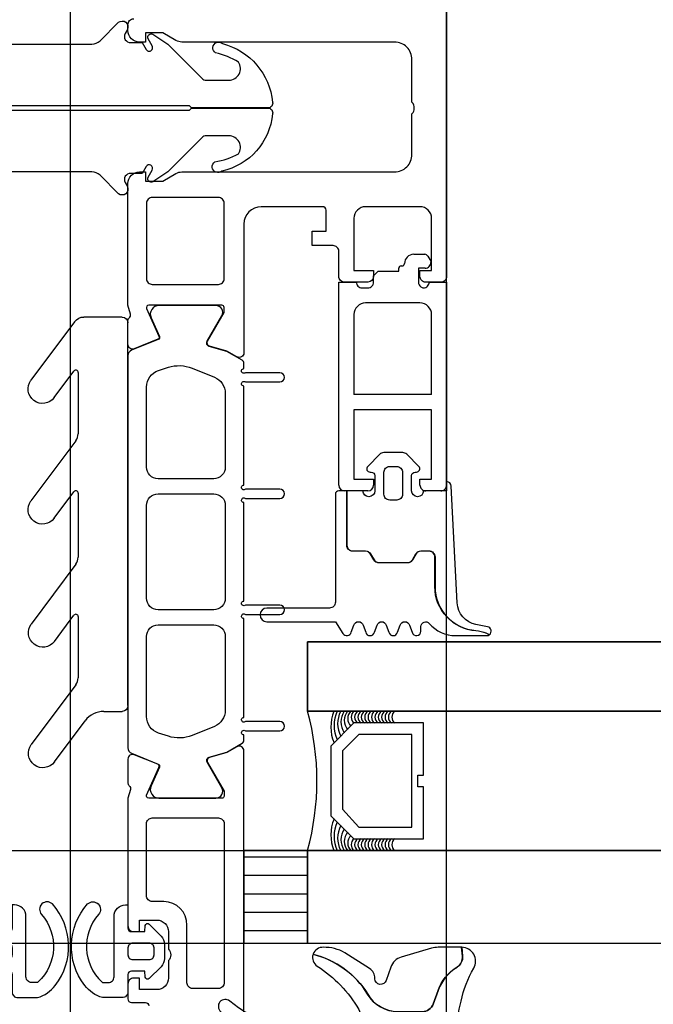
# Model space of a CAD drawing. Header units: millimetres. Extents: x 373037 to 682063, y 76092 to 274210.
# Tile 328 of 552: x 674397 to 674452, y 249614 to 249699. Entities that reach past the tile are written whole.
import ezdxf

# ---------------------------------------------------------------- set-up
doc = ezdxf.new("R2010")
doc.units = ezdxf.units.MM
doc.header["$LTSCALE"] = 100
doc.layers.get('0').update_dxf_attribs({"linetype": 'CONTINUOUS'})
doc.layers.add('PUDORYS', color=253, linetype='CONTINUOUS')
pattern_1 = [(180, (664102.217, 205506.7975), (-7e-16, -1.5875), [])]

# ---------------------------------------------------------------- blocks, each defined once
blk = doc.blocks.new('nesystémový nástavec 18')
for p, q in [((-18, 6.8), (-18, 8.8)), ((-17.5, 9.3), (-15.357, 9.3)), ((-15.356, 9.3), (0, 9.3)), ((0, 9.3), (0, 7.8)), ((-11, 8), (-17, 8)), ((-17, 8), (-17, 6.3)), ((-11, 1.3), (-11, 8)), ((-2.8, 8), (-9.7, 8)), ((-9.7, 1.3), (-9.7, 8)), ((-1.8, 2.3), (-1.8, 7)), ((-0.5, 7.3), (-0.5, 6.8)), ((-17, 6.3), (-17.5, 6.3)), ((0, 6.3), (0.547, 6.3)), ((0.547, 6.3), (0.947, 5.9)), ((0.947, 5.9), (0.947, 4.8)), ((0.947, 4.8), (0.947, 4.137)), ((0.947, 4.137), (1.197, 4.137)), ((1.397, 3.937), (1.397, 3.837)), ((1.597, 3.637), (1.596, 3.637)), ((2.396, 2.837), (2.396, 1.887)), ((-18, 0.5), (-18, 1.8)), ((-17.5, 2.3), (-17, 2.3)), ((-17, 2.3), (-17, 1.3)), ((-0.405, 2.231), (-0.5, 2.043)), ((-0.5, 2.043), (-0.5, 2)), ((1.196, 2.437), (0, 2.437)), ((1.196, 1.853), (1.196, 2.437)), ((-17, 1.3), (-11, 1.3)), ((-9.7, 1.3), (-2.8, 1.3)), ((0, 1.5), (0, 0)), ((1.798, 1.369), (1.696, 1.353)), ((2.246, 1.627), (1.798, 1.369)), ((-1.8, 0), (-17.5, 0)), ((0, 0), (-1.8, 0))]:
    blk.add_line(p, q)
for centre, radius, start, end in [((-17.5, 8.8), 0.5, 90, 180), ((-15.357, 9.8), 0.5, 270, 270.08399), ((-2.8, 7), 1, 0, 90), ((0, 7.3), 0.5, 89.99553, 180.00709), ((-17.5, 6.8), 0.5, 180.0012, 269.9988), ((0, 6.8), 0.5, 179.9949, 270.00597), ((0.747, 4.8), 0.2, 359.96561, 0.03439), ((1.197, 3.937), 0.2, 359.97072, 90.02491), ((1.597, 3.837), 0.2, 179.97371, 270.03503), ((1.596, 2.837), 0.8, 0.00648, 89.99188), ((-17.5, 1.8), 0.5, 89.99896, 180.00017), ((-2.8, 2.3), 1, 270, 0), ((0, 2), 0.5, 179.97164, 270.03273), ((0, 1.937), 0.5, 89.99745, 144.0007), ((1.696, 1.853), 0.5, 179.99915, 269.99998), ((2.096, 1.887), 0.3, 299.98153, 0.0183), ((-17.5, 0.5), 0.5, 180, 270.00001)]:
    blk.add_arc(centre, radius, start, end)
blk = doc.blocks.new('284336')
for points in [[(-0.7, -9.6), (-10, -9.6, 0.414511), (-10.51, -10.11), (-10.51, -15.51, -1), (-11.69, -15.51), (-11.69, -9.605), (-12.695, -8.948, -0.668884), (-12.6, -8.233), (-11.993, -8.006, 0.766384), (-11.993, -7.214), (-12.6, -6.987, -0.76831), (-12.6, -6.233), (-11.993, -6.006, 0.766384), (-11.993, -5.214), (-12.6, -4.987, -0.76831), (-12.6, -4.233), (-11.993, -4.006, 0.766384), (-11.993, -3.214), (-12.6, -2.987, -0.877523), (-12.5, -2.22), (-12.1, -2.22, 0.698129), (-11.835, -1.497, -0.220231), (-12.89, 0.782), (-12.89, 3.454, -0.157143), (-12.817, 3.682), (-12.688, 3.424, -0.067482), (-12.476, 2.53, 0.393136), (-8.659, -1.02), (-6.1, -1.02, -0.414214), (-5.61, -1.51), (-5.61, -2.221, -0.267949), (-5.855, -2.646), (-6.355, -2.934, 0.267949), (-6.61, -3.376), (-6.61, -5.844, 0.267949), (-6.355, -6.286), (-5.855, -6.574, -0.267949), (-5.61, -6.999), (-5.61, -8.11, 0.414215), (-5.1, -8.62), (-0.41, -8.62), (-0.41, -9.31, -0.414212), (-0.7, -9.6)], [(-0.41, 0), (-0.41, -2, 0.990243), (-0.4, -3.02), (0.9, -3.02, 0.414214), (1.21, -2.71), (1.21, -2.61, -0.668123), (1.705, -2.405), (2.746, -3.445, -0.199004), (2.89, -3.792), (2.89, -5.428, -0.199038), (2.746, -5.775), (1.705, -6.815, -0.668191), (1.21, -6.61), (1.21, -6.51, 0.414214), (0.9, -6.2), (-0.4, -6.2, 0.990269), (-0.41, -7.22), (-0.41, -8.6), (-5.1, -8.6, -0.414215), (-5.59, -8.11), (-5.59, -6.999, 0.267949), (-5.845, -6.557), (-6.345, -6.268, -0.267949), (-6.59, -5.844), (-6.59, -3.376, -0.267949), (-6.345, -2.952), (-5.845, -2.663, 0.267949), (-5.59, -2.221), (-5.59, -1.51, 0.414214), (-6.1, -1), (-8.659, -1, -0.393156), (-12.456, 2.532, 0.067572), (-12.669, 3.432), (-12.803, 3.7, -0.637545), (-12.117, 3.529), (-11.923, 2.531, 0.344315), (-10.055, 0.907), (0, 0.38, -0.406913), (0.39, 0), (-0.41, 0)], [(1.7, -4.31, 0.414235), (1.2, -3.81), (-0.7, -3.81, 0.414214), (-1.2, -4.31), (-1.2, -4.91, 0.414214), (-0.7, -5.41), (1.2, -5.41, 0.414235), (1.7, -4.91), (1.7, -4.31)]]:
    blk.add_lwpolyline(points, format="xyb", close=True)
blk = doc.blocks.new('284325')
for points in [[(0.836, -5.231, -0.560316), (0.937, -4.729), (1.943, -4.363, 0.3153), (2.14, -4.081), (2.14, -1.886, 0.451558), (1.802, -1.588), (0.905, -1.702, -0.399586), (0.568, -1.462), (0.297, -0.069, -0.415977), (0.528, 0.288, 0.024107), (6.149, 1.242, 0.076636), (8.992, 2.341, -0.577615), (10.79, 1.299), (10.015, 1.369, 0.283171), (9.078, 0.899, -0.168429), (7.068, -0.736), (5.898, -1.161, 0.315302), (5.24, -2.101), (5.24, -4.21, 0.269719), (6.757, -6.818, -0.194797), (10.185, -11.528, -0.342663), (9.166, -11.166, 0.119207), (5.433, -7.586, 0.578571), (3.63, -8.623), (3.629, -11.77, 0.176415), (6.159, -18.716, -1), (5.24, -19.487, -0.176415), (2.43, -11.771), (2.43, -8.891, 0.208286), (0.836, -5.231)], [(8.954, -6.65), (10.325, -8.78, -0.134555), (10.789, -10.631, -0.339795), (10.194, -11.525, 0.194788), (6.762, -6.809, -0.269736), (5.25, -4.21), (5.25, -2.101, -0.315302), (5.901, -1.171), (7.071, -0.745, 0.168429), (9.086, 0.894, -0.283167), (10.014, 1.359), (10.79, 1.289), (10.791, -0.743, -0.070852), (10.712, -1.302), (9.95, -3.927, -0.241839), (9.08, -4.826), (7.933, -5.215, 0.836024), (8.08, -6.191), (8.112, -6.191, -0.255349), (8.954, -6.65)]]:
    blk.add_lwpolyline(points, format="xyb", close=True)
blk = doc.blocks.new('244748_a')
blk.add_lwpolyline([(8.317, -1.695, 0.082248), (6.343, -0.896, -1.09695), (6.943, -0.101, -0.315353), (11.26, -5.152, -0.480529), (10.87, -5.64), (4.269, -5.64), (4.079, -5.45), (-16.527, -5.45), (-16.717, -5.64), (-20.426, -5.64, 0.574019), (-21.926, -4.784), (-22.99, -5.403, 0.524827), (-22.99, -5.897), (-21.926, -6.516, 0.574021), (-20.426, -5.66), (-16.717, -5.66), (-16.527, -5.85), (4.079, -5.85), (4.269, -5.66), (10.87, -5.66, -0.480529), (11.26, -6.148, -0.326229), (6.881, -11.091, -1.09695), (6.281, -10.297, 0.081457), (8.317, -9.605, 0.599203), (7.485, -8.05), (5.524, -8.05, 0.198965), (5.171, -8.197), (2.217, -11.15), (0.929, -12.01, -0.738038), (0.509, -11.62), (0.866, -11, 1), (0.346, -10.7), (0, -11.3), (-0.979, -11.3, 0.619205), (-1.45, -12.061), (-1.275, -12.426, -0.808139), (-2.038, -13.038), (-3.632, -11.444, 0.198906), (-4.339, -11.151), (-14.987, -11.15, -0.198936), (-16.755, -10.418), (-18.976, -8.197, 0.198942), (-19.33, -8.05), (-20.666, -8.05, 0.500217), (-21.094, -8.731, 0.122037), (-18.497, -10.274, -1.093735), (-19.1, -11.066, -0.240768), (-23.705, -6.07, -0.106226), (-23.705, -5.23, -0.256232), (-19.005, -0.132, -1.093735), (-18.402, -0.924, 0.116856), (-21.094, -2.569, 0.500217), (-20.666, -3.25), (-19.33, -3.25, 0.198942), (-18.976, -3.104), (-16.755, -0.882, -0.198936), (-14.987, -0.149), (-4.339, -0.149, 0.198907), (-3.632, 0.144), (-2.038, 1.738, -0.808139), (-1.275, 1.126), (-1.45, 0.761, 0.619205), (-0.979, 0), (0, 0), (0.346, -0.6, 1), (0.866, -0.3), (0.509, 0.32, -0.738038), (0.929, 0.71), (2.217, -0.15), (5.171, -3.104, 0.198965), (5.524, -3.25), (7.485, -3.25, 0.599203)], format="xyb", close=True)
blk = doc.blocks.new('288126')
for points in [[(-16.5, 0), (16.5, 0)], [(-17, -2.085), (-17, -0.5)], [(17, -0.5), (17, -3.798)], [(-21.362, -6.34), (-17.805, -3.688)], [(-14.709, -4.498), (-19.868, -8.344)], [(-8.828, -4.3), (-14.111, -4.3)], [(-10.962, -6.34), (-8.709, -4.66)], [(-4.309, -4.498), (-9.468, -8.344)], [(1.814, -4.3), (-3.711, -4.3)], [(-0.35, -6.363), (1.934, -4.66)], [(6.334, -4.498), (1.144, -8.368)], [(12.214, -4.3), (6.932, -4.3)], [(10.05, -6.363), (12.334, -4.66)], [(16.598, -4.6), (11.544, -8.368)]]:
    blk.add_lwpolyline(points)
for centre, radius, start, end in [((16.5, -0.5), 0.5, 0, 90), ((-16.5, -0.5), 0.5, 90, 180), ((16, -3.798), 1, 306.70591, 0), ((-20.615, -7.342), 1.25, 126.70591, 306.70591), ((-10.215, -7.342), 1.25, 126.70591, 306.70591), ((0.397, -7.366), 1.25, 126.70591, 306.70591), ((10.797, -7.366), 1.25, 126.70591, 306.70591)]:
    blk.add_arc(centre, radius, start, end)
at = {"extrusion": (0, 0, -1)}
for centre, radius, start, end in [((19, -2.085), 2, 180, 233.29409), ((14.111, -5.3), 1, 53.29409, 90), ((8.828, -4.5), 0.2, 90, 233.29409), ((3.711, -5.3), 1, 53.29409, 90), ((-1.814, -4.5), 0.2, 90, 233.29409), ((-6.932, -5.3), 1, 53.29409, 90), ((-12.214, -4.5), 0.2, 90, 233.29409)]:
    blk.add_arc(centre, radius, start, end, dxfattribs=at)
blk = doc.blocks.new('246426')
for points in [[(-1.84, 0.643), (-2.861, -0.378, 0.198926), (-3.154, -1.085), (-3.154, -2.312, 0.198926), (-2.861, -3.019), (-1.84, -4.04, 0.637051), (-1.5, -3.916), (-1.454, -3.398), (-0.301, -3.398, -0.41484), (-0.001, -3.699), (-0.004, -5.19, 0.414232), (0.496, -5.69), (2.145, -5.69, 0.071862), (2.201, -5.682, 0.157876), (3.727, -4.638, 0.360336), (3.48, 2.389, 0.964062), (2.537, 1.485, -0.403385), (2.251, -4.337, -0.190964), (2.114, -4.391), (1.696, -4.391, -0.414214), (1.196, -3.891), (1.196, 1.31, 0.414201), (0.196, 2.31), (-0.004, 2.31), (-0.004, 0.302, -0.414214), (-0.304, 0.002), (-1.454, 0.002), (-1.5, 0.519, 0.637051), (-1.84, 0.643)], [(-2.254, -1.398, -0.414214), (-1.854, -0.998), (-0.404, -0.998, -0.414214), (-0.004, -1.398), (-0.004, -1.998, -0.414214), (-0.404, -2.398), (-1.854, -2.398, -0.414214), (-2.254, -1.998), (-2.254, -1.398)]]:
    blk.add_lwpolyline(points, format="xyb", close=True)

msp = doc.modelspace()

# ---------------------------------------------------------------- hatches: boundary and pattern name
at = {"layer": 'PUDORYS', "true_color": 0x939598}
h = msp.add_hatch(dxfattribs=at)
h.set_pattern_fill('ANSI31', color=252, scale=0.5, angle=495)
h.set_pattern_definition(pattern_1)
h.paths.add_polyline_path([(674416.638, 249627.154), (674422.138, 249627.154), (674422.138, 249619.154), (674416.638, 249619.154)])
h = msp.add_hatch(dxfattribs=at)
h.set_pattern_fill('ANSI31', color=252, scale=0.5, angle=495)
h.set_pattern_definition(pattern_1)
h.paths.add_polyline_path([(674416.638, 249627.154), (674422.138, 249627.154), (674422.138, 249619.154), (674416.638, 249619.154)])

# ---------------------------------------------------------------- linework, layer by layer
at = {"layer": 'PUDORYS', "color": 252, "true_color": 0x939598}
for p, q in [((674401.638, 249896.278), (674401.638, 249570.587)), ((674401.638, 249896.278), (674401.638, 249570.587)), ((674831.138, 249645.154), (674422.138, 249645.154)), ((674422.138, 249645.154), (674422.138, 249639.154)), ((674831.138, 249645.154), (674422.138, 249645.154)), ((674422.138, 249645.154), (674422.138, 249639.154)), ((674422.138, 249639.154), (674831.138, 249639.154)), ((674422.138, 249639.154), (674831.138, 249639.154)), ((674831.138, 249627.154), (674422.138, 249627.154)), ((674422.138, 249627.154), (674422.138, 249619.154)), ((674831.138, 249627.154), (674422.138, 249627.154)), ((674422.138, 249627.154), (674422.138, 249619.154)), ((674422.138, 249619.154), (674831.138, 249619.154)), ((674422.138, 249619.154), (674831.138, 249619.154))]:
    msp.add_line(p, q, dxfattribs=at)
at = {"layer": 'PUDORYS', "color": 252, "ltscale": 15, "true_color": 0x939598}
for points in [[(655063.637, 249619.154), (681589.64, 249619.154), (681589.64, 273245.154), (655063.637, 273245.154)], [(681581.64, 273237.154), (655071.637, 273237.154), (655071.637, 249627.154), (681581.64, 249627.154)], [(674369.138, 249597.154), (674434.138, 249597.154), (674434.138, 249825.154), (674369.138, 249825.154)], [(674434.138, 249825.154), (674819.138, 249825.154), (674819.138, 249645.154), (674434.138, 249645.154)], [(674422.138, 249645.154), (674831.138, 249645.154), (674831.138, 249639.154), (674422.138, 249639.154)]]:
    msp.add_lwpolyline(points, close=True, dxfattribs=at)
at = {"layer": 'PUDORYS', "color": 252, "true_color": 0x939598}
for points in [[(674434.138, 249825.154), (674434.138, 249676.654, -0.414214), (674433.638, 249676.154), (674432.338, 249676.154, -0.41422), (674431.838, 249676.654), (674431.838, 249677.154), (674432.838, 249677.154), (674432.838, 249681.654, 0.414214), (674431.838, 249682.654), (674427.138, 249682.654, 0.414214), (674426.138, 249681.654), (674426.138, 249677.154), (674427.838, 249677.154), (674427.838, 249676.654, -0.414201), (674427.338, 249676.154), (674425.338, 249676.154, -0.414214), (674424.838, 249676.654), (674424.838, 249678.798, 0.414214), (674424.338, 249679.298), (674422.538, 249679.298), (674422.538, 249680.549), (674423.738, 249680.549), (674423.738, 249682.354, 0.414214), (674423.438, 249682.654), (674418.139, 249682.654, 0.414167), (674416.639, 249681.155), (674416.638, 249674.157), (674416.639, 249670.057, -0.57735), (674416.039, 249669.71), (674415.175, 249670.209), (674413.683, 249670.636, -0.488701), (674413.507, 249671.076), (674414.938, 249673.541), (674414.938, 249673.962, 0.432566), (674414.738, 249674.157), (674408.433, 249674.157, 0.548397), (674408.248, 249673.875), (674409.316, 249671.491, -0.425336), (674409.209, 249671.224), (674407.185, 249670.408, -0.531563), (674406.636, 249670.779), (674406.636, 249672.843, -0.231306), (674406.751, 249673.079, 0.306185), (674406.856, 249673.399), (674406.638, 249674.157), (674406.638, 249684.66, -0.414214), (674407.638, 249685.66), (674408.138, 249685.66), (674408.138, 249684.86), (674409.638, 249684.86), (674410.782, 249685.52, -0.13165), (674411.282, 249685.654), (674429.647, 249685.654, 0.414214), (674431.147, 249687.154), (674431.147, 249690.655, 0.399985), (674431.147, 249691.655), (674431.147, 249695.354, 0.414214), (674429.647, 249696.854), (674411.282, 249696.854, -0.13165), (674410.782, 249696.988), (674409.638, 249697.649), (674408.138, 249697.649), (674408.138, 249696.849), (674407.638, 249696.849, -0.414214), (674406.638, 249697.849), (674406.638, 249698.354, -0.414214), (674407.138, 249698.854)], [(674434.138, 249825.154), (674434.138, 249676.654, -0.414214), (674433.638, 249676.154), (674432.338, 249676.154, -0.41422), (674431.838, 249676.654), (674431.838, 249677.154), (674432.838, 249677.154), (674432.838, 249681.654, 0.414214), (674431.838, 249682.654), (674427.138, 249682.654, 0.414214), (674426.138, 249681.654), (674426.138, 249677.154), (674427.838, 249677.154), (674427.838, 249676.654, -0.414201), (674427.338, 249676.154), (674425.338, 249676.154, -0.414214), (674424.838, 249676.654), (674424.838, 249678.798, 0.414214), (674424.338, 249679.298), (674422.538, 249679.298), (674422.538, 249680.549), (674423.738, 249680.549), (674423.738, 249682.354, 0.414214), (674423.438, 249682.654), (674418.139, 249682.654, 0.414167), (674416.639, 249681.155), (674416.638, 249674.157), (674416.639, 249670.057, -0.57735), (674416.039, 249669.71), (674415.175, 249670.209), (674413.683, 249670.636, -0.488701), (674413.507, 249671.076), (674414.938, 249673.541), (674414.938, 249673.962, 0.432566), (674414.738, 249674.157), (674408.433, 249674.157, 0.548397), (674408.248, 249673.875), (674409.316, 249671.491, -0.425336), (674409.209, 249671.224), (674407.185, 249670.408, -0.531563), (674406.636, 249670.779), (674406.636, 249672.843, -0.231306), (674406.751, 249673.079, 0.306185), (674406.856, 249673.399), (674406.638, 249674.157), (674406.638, 249684.66, -0.414214), (674407.638, 249685.66), (674408.138, 249685.66), (674408.138, 249684.86), (674409.638, 249684.86), (674410.782, 249685.52, -0.13165), (674411.282, 249685.654), (674429.647, 249685.654, 0.414214), (674431.147, 249687.154), (674431.147, 249690.655, 0.399985), (674431.147, 249691.655), (674431.147, 249695.354, 0.414214), (674429.647, 249696.854), (674411.282, 249696.854, -0.13165), (674410.782, 249696.988), (674409.638, 249697.649), (674408.138, 249697.649), (674408.138, 249696.849), (674407.638, 249696.849, -0.414214), (674406.638, 249697.849), (674406.638, 249698.354, -0.414214), (674407.138, 249698.854)], [(674416.638, 249603.354), (674416.638, 249631.654), (674416.639, 249635.755, 0.57735), (674416.039, 249636.101), (674415.175, 249635.603), (674413.683, 249635.175, 0.488701), (674413.507, 249634.736), (674414.938, 249632.27), (674414.938, 249631.849, -0.432566), (674414.738, 249631.654), (674408.433, 249631.654, -0.548397), (674408.248, 249631.936), (674409.316, 249634.32, 0.425336), (674409.209, 249634.587), (674407.185, 249635.404, 0.531563), (674406.636, 249635.033), (674406.636, 249632.968, 0.231306), (674406.751, 249632.732, -0.306185), (674406.856, 249632.412), (674406.638, 249631.654), (674406.638, 249631.654), (674406.638, 249620.655, 0.414426), (674407.138, 249620.154), (674407.632, 249620.154), (674407.632, 249621.154), (674409.132, 249621.154, -0.414214), (674410.132, 249620.154), (674410.132, 249618.654, -0.399985), (674410.132, 249617.654), (674410.132, 249616.154, -0.414214), (674409.132, 249615.154), (674407.638, 249615.154), (674407.638, 249616.154), (674407.138, 249616.154, 0.414456), (674406.638, 249615.654), (674406.639, 249614.354, 0.413971), (674406.939, 249614.054), (674408.138, 249614.054, -0.414214), (674408.438, 249613.754)], [(674416.638, 249603.354), (674416.638, 249631.654), (674416.639, 249635.755, 0.57735), (674416.039, 249636.101), (674415.175, 249635.603), (674413.683, 249635.175, 0.488701), (674413.507, 249634.736), (674414.938, 249632.27), (674414.938, 249631.849, -0.432566), (674414.738, 249631.654), (674408.433, 249631.654, -0.548397), (674408.248, 249631.936), (674409.316, 249634.32, 0.425336), (674409.209, 249634.587), (674407.185, 249635.404, 0.531563), (674406.636, 249635.033), (674406.636, 249632.968, 0.231306), (674406.751, 249632.732, -0.306185), (674406.856, 249632.412), (674406.638, 249631.654), (674406.638, 249631.654), (674406.638, 249620.655, 0.414426), (674407.138, 249620.154), (674407.632, 249620.154), (674407.632, 249621.154), (674409.132, 249621.154, -0.414214), (674410.132, 249620.154), (674410.132, 249618.654, -0.399985), (674410.132, 249617.654), (674410.132, 249616.154, -0.414214), (674409.132, 249615.154), (674407.638, 249615.154), (674407.638, 249616.154), (674407.138, 249616.154, 0.414456), (674406.638, 249615.654), (674406.639, 249614.354, 0.413971), (674406.939, 249614.054), (674408.138, 249614.054, -0.414214), (674408.438, 249613.754)]]:
    msp.add_lwpolyline(points, format="xyb", dxfattribs=at)
for points in [[(674408.739, 249683.454, 0.414214), (674408.239, 249682.954), (674408.239, 249676.454, 0.414214), (674408.739, 249675.954), (674414.439, 249675.954, 0.414214), (674414.939, 249676.454), (674414.939, 249682.954, 0.414214), (674414.439, 249683.454), (674408.739, 249683.454)], [(674408.739, 249683.454, 0.414214), (674408.239, 249682.954), (674408.239, 249676.454, 0.414214), (674408.739, 249675.954), (674414.439, 249675.954, 0.414214), (674414.939, 249676.454), (674414.939, 249682.954, 0.414214), (674414.439, 249683.454), (674408.739, 249683.454)], [(674406.638, 249669.816), (674406.637, 249657.904), (674406.638, 249635.993, 0.305837), (674406.951, 249635.53), (674409.238, 249634.607, -0.425336), (674409.346, 249634.34), (674408.629, 249632.721, 0.543753), (674409.314, 249631.664), (674414.218, 249631.664, 0.578182), (674414.737, 249632.566), (674413.476, 249634.758, -0.488505), (674413.653, 249635.197), (674415.167, 249635.631), (674416.488, 249636.393, 0.282478), (674416.637, 249636.669), (674416.637, 249637.115, -1.447009), (674416.77, 249637.465), (674419.737, 249637.465, 1), (674419.737, 249638.265), (674416.77, 249638.265, -1.447009), (674416.637, 249638.615), (674416.637, 249647.154, -1.447009), (674416.77, 249647.504), (674419.737, 249647.504, 1), (674419.737, 249648.304), (674416.77, 249648.304, -1.447009), (674416.637, 249648.655), (674416.637, 249657.154, -1.447009), (674416.77, 249657.504), (674419.737, 249657.504, 1), (674419.737, 249658.304), (674416.77, 249658.304, -1.447009), (674416.637, 249658.655), (674416.637, 249667.194, -1.447009), (674416.77, 249667.544), (674419.737, 249667.544, 1), (674419.737, 249668.344), (674416.77, 249668.344, -1.447009), (674416.637, 249668.695), (674416.637, 249669.14, 0.282478), (674416.488, 249669.416), (674415.167, 249670.178), (674413.653, 249670.613, -0.488505), (674413.476, 249671.052), (674414.737, 249673.243, 0.578182), (674414.218, 249674.144), (674409.314, 249674.144, 0.543753), (674408.629, 249673.088), (674409.346, 249671.469, -0.425336), (674409.238, 249671.202), (674406.951, 249670.279, 0.305837), (674406.638, 249669.816)], [(674406.638, 249669.816), (674406.637, 249657.904), (674406.638, 249635.993, 0.305837), (674406.951, 249635.53), (674409.238, 249634.607, -0.425336), (674409.346, 249634.34), (674408.629, 249632.721, 0.543753), (674409.314, 249631.664), (674414.218, 249631.664, 0.578182), (674414.737, 249632.566), (674413.476, 249634.758, -0.488505), (674413.653, 249635.197), (674415.167, 249635.631), (674416.488, 249636.393, 0.282478), (674416.637, 249636.669), (674416.637, 249637.115, -1.447009), (674416.77, 249637.465), (674419.737, 249637.465, 1), (674419.737, 249638.265), (674416.77, 249638.265, -1.447009), (674416.637, 249638.615), (674416.637, 249647.154, -1.447009), (674416.77, 249647.504), (674419.737, 249647.504, 1), (674419.737, 249648.304), (674416.77, 249648.304, -1.447009), (674416.637, 249648.655), (674416.637, 249657.154, -1.447009), (674416.77, 249657.504), (674419.737, 249657.504, 1), (674419.737, 249658.304), (674416.77, 249658.304, -1.447009), (674416.637, 249658.655), (674416.637, 249667.194, -1.447009), (674416.77, 249667.544), (674419.737, 249667.544, 1), (674419.737, 249668.344), (674416.77, 249668.344, -1.447009), (674416.637, 249668.695), (674416.637, 249669.14, 0.282478), (674416.488, 249669.416), (674415.167, 249670.178), (674413.653, 249670.613, -0.488505), (674413.476, 249671.052), (674414.737, 249673.243, 0.578182), (674414.218, 249674.144), (674409.314, 249674.144, 0.543753), (674408.629, 249673.088), (674409.346, 249671.469, -0.425336), (674409.238, 249671.202), (674406.951, 249670.279, 0.305837), (674406.638, 249669.816)], [(674408.237, 249660.204), (674408.237, 249667.105, -0.324916), (674409.274, 249668.531), (674410.124, 249668.808, -0.176429), (674412.176, 249668.735), (674414.1, 249667.957, -0.305619), (674415.038, 249666.567), (674415.038, 249660.204, -0.414218), (674414.038, 249659.204), (674409.237, 249659.204, -0.414218), (674408.237, 249660.204)], [(674408.237, 249660.204), (674408.237, 249667.105, -0.324916), (674409.274, 249668.531), (674410.124, 249668.808, -0.176429), (674412.176, 249668.735), (674414.1, 249667.957, -0.305619), (674415.038, 249666.567), (674415.038, 249660.204, -0.414218), (674414.038, 249659.204), (674409.237, 249659.204, -0.414218), (674408.237, 249660.204)], [(674408.237, 249648.904), (674408.237, 249656.904, -0.414214), (674409.237, 249657.904), (674414.038, 249657.904, -0.414214), (674415.038, 249656.904), (674415.038, 249648.904, -0.414214), (674414.038, 249647.904), (674409.237, 249647.904, -0.414214), (674408.237, 249648.904)], [(674408.237, 249648.904), (674408.237, 249656.904, -0.414214), (674409.237, 249657.904), (674414.038, 249657.904, -0.414214), (674415.038, 249656.904), (674415.038, 249648.904, -0.414214), (674414.038, 249647.904), (674409.237, 249647.904, -0.414214), (674408.237, 249648.904)], [(674408.237, 249638.704), (674408.237, 249645.604, -0.414218), (674409.237, 249646.604), (674414.038, 249646.604, -0.414218), (674415.038, 249645.604), (674415.038, 249639.242, -0.305619), (674414.1, 249637.852), (674412.176, 249637.073, -0.176429), (674410.124, 249637.001), (674409.274, 249637.278, -0.324916), (674408.237, 249638.704)], [(674408.237, 249638.704), (674408.237, 249645.604, -0.414218), (674409.237, 249646.604), (674414.038, 249646.604, -0.414218), (674415.038, 249645.604), (674415.038, 249639.242, -0.305619), (674414.1, 249637.852), (674412.176, 249637.073, -0.176429), (674410.124, 249637.001), (674409.274, 249637.278, -0.324916), (674408.237, 249638.704)], [(674414.938, 249629.454), (674414.938, 249615.754, -0.414214), (674414.438, 249615.254), (674412.232, 249615.254, -0.414214), (674411.732, 249615.754), (674411.732, 249620.725, 0.411139), (674409.732, 249622.754), (674408.738, 249622.754, -0.414214), (674408.238, 249623.254), (674408.238, 249629.454, -0.414214), (674408.738, 249629.954), (674414.438, 249629.954, -0.414214), (674414.938, 249629.454)], [(674414.938, 249629.454), (674414.938, 249615.754, -0.414214), (674414.438, 249615.254), (674412.232, 249615.254, -0.414214), (674411.732, 249615.754), (674411.732, 249620.725, 0.411139), (674409.732, 249622.754), (674408.738, 249622.754, -0.414214), (674408.238, 249623.254), (674408.238, 249629.454, -0.414214), (674408.738, 249629.954), (674414.438, 249629.954, -0.414214), (674414.938, 249629.454)]]:
    msp.add_lwpolyline(points, format="xyb", close=True, dxfattribs=at)
for points in [[(674432.138, 249638.154), (674426.138, 249638.154), (674424.138, 249636.154), (674424.138, 249630.154), (674426.138, 249628.154), (674432.138, 249628.154), (674432.138, 249632.654), (674431.638, 249632.654), (674431.638, 249633.654), (674432.138, 249633.654)], [(674432.138, 249638.154), (674426.138, 249638.154), (674424.138, 249636.154), (674424.138, 249630.154), (674426.138, 249628.154), (674432.138, 249628.154), (674432.138, 249632.654), (674431.638, 249632.654), (674431.638, 249633.654), (674432.138, 249633.654)], [(674431.138, 249629.154), (674431.138, 249637.154), (674426.553, 249637.154), (674425.138, 249635.74), (674425.138, 249630.707), (674426.553, 249629.154)], [(674431.138, 249629.154), (674431.138, 249637.154), (674426.553, 249637.154), (674425.138, 249635.74), (674425.138, 249630.707), (674426.553, 249629.154)], [(674416.638, 249619.154), (674422.138, 249619.154), (674422.138, 249627.154), (674416.638, 249627.154)], [(674416.638, 249619.154), (674422.138, 249619.154), (674422.138, 249627.154), (674416.638, 249627.154)]]:
    msp.add_lwpolyline(points, close=True, dxfattribs=at)
for centre, radius, start, end in [((674400.247, 249633.154), 22.699, 344.67278, 15.32722), ((674400.247, 249633.154), 22.699, 344.67278, 15.32722), ((674427.689, 249637.803), 3.546, 157.59095, 202.70618), ((674427.689, 249637.803), 3.546, 157.59095, 202.70618), ((674427.322, 249637.917), 2.897, 154.70485, 204.69333), ((674427.322, 249637.917), 2.897, 154.70485, 204.69333), ((674426.973, 249638.085), 2.248, 151.59719, 208.47266), ((674426.973, 249638.085), 2.248, 151.59719, 208.47266), ((674426.729, 249638.23), 1.712, 147.31435, 212.70505), ((674426.729, 249638.23), 1.712, 147.31435, 212.70505), ((674426.569, 249638.369), 1.263, 141.50044, 218.03437), ((674426.569, 249638.369), 1.263, 141.50044, 218.03437), ((674426.479, 249638.517), 0.879, 133.50356, 226.00509), ((674426.479, 249638.517), 0.879, 133.50356, 226.00509), ((674426.491, 249638.654), 0.596, 123.03656, 236.96344), ((674426.491, 249638.654), 0.596, 123.03656, 236.96344), ((674426.784, 249638.654), 0.596, 123.03656, 236.96344), ((674426.784, 249638.654), 0.596, 123.03656, 236.96344), ((674427.076, 249638.654), 0.596, 123.03656, 236.96344), ((674427.076, 249638.654), 0.596, 123.03656, 236.96344), ((674427.369, 249638.654), 0.596, 123.03656, 236.96344), ((674427.369, 249638.654), 0.596, 123.03656, 236.96344), ((674427.661, 249638.654), 0.596, 123.03656, 236.96344), ((674427.661, 249638.654), 0.596, 123.03656, 236.96344), ((674427.954, 249638.654), 0.596, 123.03656, 236.96344), ((674427.954, 249638.654), 0.596, 123.03656, 236.96344), ((674428.246, 249638.654), 0.596, 123.03656, 236.96344), ((674428.246, 249638.654), 0.596, 123.03656, 236.96344), ((674428.539, 249638.654), 0.596, 123.03656, 236.96344), ((674428.539, 249638.654), 0.596, 123.03656, 236.96344), ((674428.831, 249638.654), 0.596, 123.03656, 236.96344), ((674428.831, 249638.654), 0.596, 123.03656, 236.96344), ((674429.124, 249638.654), 0.596, 123.03656, 236.96344), ((674429.124, 249638.654), 0.596, 123.03656, 236.96344), ((674429.416, 249638.654), 0.596, 123.03656, 236.96344), ((674429.416, 249638.654), 0.596, 123.03656, 236.96344), ((674429.709, 249638.654), 0.596, 123.03656, 236.96344), ((674429.709, 249638.654), 0.596, 123.03656, 236.96344), ((674430.001, 249638.654), 0.596, 123.03656, 236.96344), ((674430.001, 249638.654), 0.596, 123.03656, 236.96344), ((674427.689, 249628.506), 3.546, 157.29382, 202.40905), ((674427.689, 249628.506), 3.546, 157.29382, 202.40905), ((674427.322, 249628.392), 2.897, 155.30667, 205.29515), ((674427.322, 249628.392), 2.897, 155.30667, 205.29515), ((674426.973, 249628.224), 2.248, 151.52734, 208.40281), ((674426.973, 249628.224), 2.248, 151.52734, 208.40281), ((674426.729, 249628.079), 1.712, 147.29495, 212.68565), ((674426.729, 249628.079), 1.712, 147.29495, 212.68565), ((674426.569, 249627.94), 1.263, 141.96563, 218.49956), ((674426.569, 249627.94), 1.263, 141.96563, 218.49956), ((674426.479, 249627.792), 0.879, 133.99491, 226.49644), ((674426.479, 249627.792), 0.879, 133.99491, 226.49644), ((674426.491, 249627.654), 0.596, 123.03656, 236.96344), ((674426.491, 249627.654), 0.596, 123.03656, 236.96344), ((674426.784, 249627.654), 0.596, 123.03656, 236.96344), ((674426.784, 249627.654), 0.596, 123.03656, 236.96344), ((674427.076, 249627.654), 0.596, 123.03656, 236.96344), ((674427.076, 249627.654), 0.596, 123.03656, 236.96344), ((674427.369, 249627.654), 0.596, 123.03656, 236.96344), ((674427.369, 249627.654), 0.596, 123.03656, 236.96344), ((674427.661, 249627.654), 0.596, 123.03656, 236.96344), ((674427.661, 249627.654), 0.596, 123.03656, 236.96344), ((674427.954, 249627.654), 0.596, 123.03656, 236.96344), ((674427.954, 249627.654), 0.596, 123.03656, 236.96344), ((674428.246, 249627.654), 0.596, 123.03656, 236.96344), ((674428.246, 249627.654), 0.596, 123.03656, 236.96344), ((674428.539, 249627.654), 0.596, 123.03656, 236.96344), ((674428.539, 249627.654), 0.596, 123.03656, 236.96344), ((674428.831, 249627.654), 0.596, 123.03656, 236.96344), ((674428.831, 249627.654), 0.596, 123.03656, 236.96344), ((674429.124, 249627.654), 0.596, 123.03656, 236.96344), ((674429.124, 249627.654), 0.596, 123.03656, 236.96344), ((674429.416, 249627.654), 0.596, 123.03656, 236.96344), ((674429.416, 249627.654), 0.596, 123.03656, 236.96344), ((674429.709, 249627.654), 0.596, 123.03656, 236.96344), ((674429.709, 249627.654), 0.596, 123.03656, 236.96344), ((674430.001, 249627.654), 0.596, 123.03656, 236.96344), ((674430.001, 249627.654), 0.596, 123.03656, 236.96344)]:
    msp.add_arc(centre, radius, start, end, dxfattribs=at)

# ---------------------------------------------------------------- block references
for name, p in [('244748_a', (674407.86, 249696.815)), ('244748_a', (674407.86, 249696.815)), ('246426', (674396.643, 249620.154)), ('246426', (674396.643, 249620.154))]:
    msp.add_blockref(name, p, dxfattribs=at)
at = {"layer": 'PUDORYS', "color": 252, "true_color": 0x939598, "rotation": 90}
msp.add_blockref('nesystémový nástavec 18', (674434.138, 249676.154), dxfattribs=at)
msp.add_blockref('nesystémový nástavec 18', (674434.138, 249676.154), dxfattribs=at)
at = {"layer": 'PUDORYS', "color": 252, "true_color": 0x939598, "xscale": -1, "rotation": 270}
for name, p in [('288126', (674406.637, 249656.145)), ('288126', (674406.637, 249656.145)), ('284336', (674434.138, 249658.564)), ('284336', (674434.138, 249658.564)), ('284325', (674434.138, 249608.014)), ('284325', (674434.138, 249608.014))]:
    msp.add_blockref(name, p, dxfattribs=at)
at = {"layer": 'PUDORYS', "color": 252, "true_color": 0x939598, "xscale": -1}
msp.add_blockref('246426', (674406.634, 249620.154), dxfattribs=at)
msp.add_blockref('246426', (674406.634, 249620.154), dxfattribs=at)

doc.saveas('drawing.dxf')
